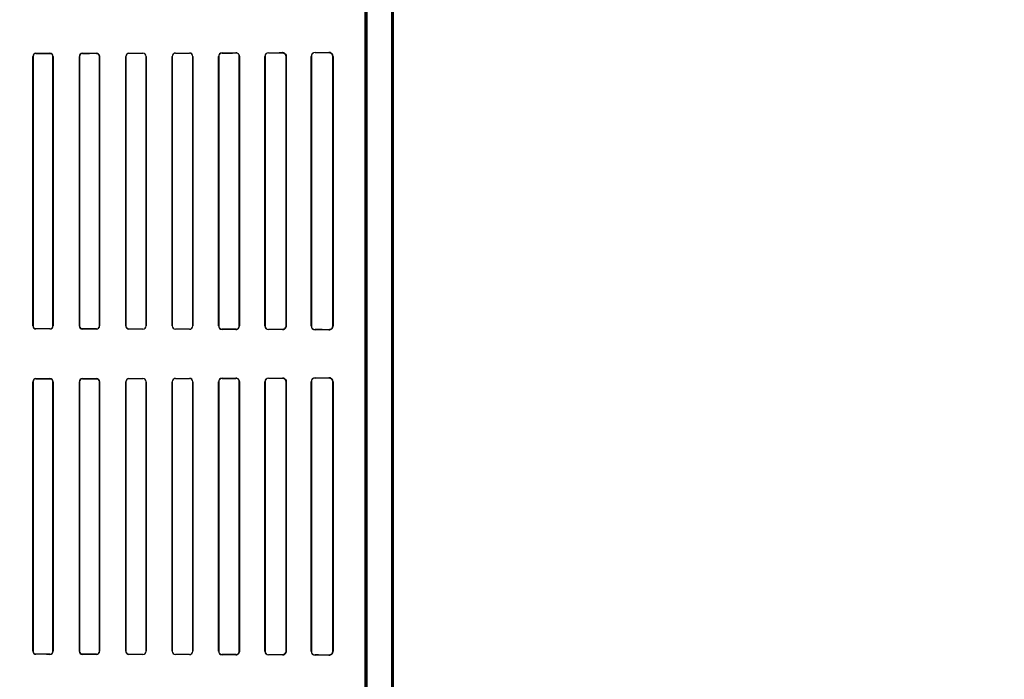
# Model space of a CAD drawing. Header units: millimetres. Extents: x 0 to 297, y 0 to 210.
# Tile 342 of 446: x 240.182 to 241.134, y 158.348 to 158.987. Entities that reach past the tile are written whole.
import ezdxf

# ---------------------------------------------------------------- set-up
doc = ezdxf.new("R2010")
doc.units = ezdxf.units.MM
doc.header["$LTSCALE"] = 16.335
doc.layers.get('0').update_dxf_attribs({"linetype": 'CONTINUOUS'})
for name, color, linetype in [('AXES_REF', 7, 'CONTINUOUS'), ('INTFCLR_1', 7, 'CONTINUOUS'), ('INTFCLR_72935', 7, 'CONTINUOUS')]:
    doc.layers.add(name, color=color, linetype=linetype)

msp = doc.modelspace()

# ---------------------------------------------------------------- linework, layer by layer
at = {"color": 7, "linetype": 'Continuous'}
for radius in [8.72625, 8.7255, 8.66962]:
    msp.add_circle((241.41503, 154.41059), radius, dxfattribs=at)
msp.add_arc((241.41503, 154.41059), 8.64, 278.277129, 261.722871, dxfattribs=at)
at = {"layer": 'AXES_REF', "color": 9, "linetype": 'Continuous'}
msp.add_circle((241.41503, 154.41059), 5.33572, dxfattribs=at)
msp.add_arc((241.41503, 154.41059), 7.96006, 94.411812, 85.588188, dxfattribs=at)
at = {"layer": 'INTFCLR_1', "color": 6, "linetype": 'Continuous'}
for p, q in [((240.54159, 159.96359), (240.54159, 157.56058)), ((240.54318, 159.96358), (240.54318, 157.56058)), ((240.51618, 159.12441), (240.51618, 158.03974)), ((240.51777, 158.03974), (240.51777, 159.12441)), ((240.19459, 158.95108), (240.19459, 158.69008)), ((240.19469, 158.95108), (240.19469, 158.69008)), ((240.2139, 158.69008), (240.2139, 158.95108)), ((240.214, 158.69008), (240.214, 158.95108)), ((240.23953, 158.95108), (240.23953, 158.69008)), ((240.23963, 158.95108), (240.23963, 158.69008)), ((240.25897, 158.69008), (240.25897, 158.95108)), ((240.25907, 158.69008), (240.25907, 158.95108)), ((240.28444, 158.95108), (240.28444, 158.69008)), ((240.28455, 158.95108), (240.28455, 158.69008)), ((240.30405, 158.69008), (240.30405, 158.95108)), ((240.30416, 158.69008), (240.30416, 158.95108)), ((240.32934, 158.95108), (240.32934, 158.69008)), ((240.32946, 158.95108), (240.32946, 158.69008)), ((240.34916, 158.69008), (240.34916, 158.95108)), ((240.34928, 158.69008), (240.34928, 158.95108)), ((240.37421, 158.95108), (240.37421, 158.69008)), ((240.37433, 158.95108), (240.37433, 158.69008)), ((240.39429, 158.69008), (240.39429, 158.95108)), ((240.39443, 158.69008), (240.39443, 158.95108)), ((240.41903, 158.95108), (240.41903, 158.69008)), ((240.41918, 158.95108), (240.41918, 158.69008)), ((240.43947, 158.69008), (240.43947, 158.95108)), ((240.43964, 158.69008), (240.43964, 158.95108)), ((240.46378, 158.95108), (240.46378, 158.69008)), ((240.46397, 158.95108), (240.46397, 158.69008)), ((240.48472, 158.69008), (240.48472, 158.95108)), ((240.48494, 158.69008), (240.48494, 158.95108)), ((240.19459, 158.63608), (240.19459, 158.37508)), ((240.19469, 158.63608), (240.19469, 158.37508)), ((240.2139, 158.37508), (240.2139, 158.63608)), ((240.214, 158.37508), (240.214, 158.63608)), ((240.23953, 158.63608), (240.23953, 158.37508)), ((240.23963, 158.63608), (240.23963, 158.37508)), ((240.25897, 158.37508), (240.25897, 158.63608)), ((240.25907, 158.37508), (240.25907, 158.63608)), ((240.28444, 158.63608), (240.28444, 158.37508)), ((240.28455, 158.63608), (240.28455, 158.37508)), ((240.30405, 158.37508), (240.30405, 158.63608)), ((240.30416, 158.37508), (240.30416, 158.63608)), ((240.32934, 158.63608), (240.32934, 158.37508)), ((240.32946, 158.63608), (240.32946, 158.37508)), ((240.34916, 158.37508), (240.34916, 158.63608)), ((240.34928, 158.37508), (240.34928, 158.63608)), ((240.37421, 158.63608), (240.37421, 158.37508)), ((240.37433, 158.63608), (240.37433, 158.37508)), ((240.39429, 158.37508), (240.39429, 158.63608)), ((240.39443, 158.37508), (240.39443, 158.63608)), ((240.41903, 158.63608), (240.41903, 158.37508)), ((240.41918, 158.63608), (240.41918, 158.37508)), ((240.43947, 158.37508), (240.43947, 158.63608)), ((240.43964, 158.37508), (240.43964, 158.63608)), ((240.46378, 158.63608), (240.46378, 158.37508)), ((240.46397, 158.63608), (240.46397, 158.37508)), ((240.48472, 158.37508), (240.48472, 158.63608)), ((240.48494, 158.37508), (240.48494, 158.63608))]:
    msp.add_line(p, q, dxfattribs=at)
at = {"layer": 'INTFCLR_1', "color": 9, "linetype": 'Continuous'}
for p, q in [((240.19753, 158.95392), (240.19753, 158.95402)), ((240.21103, 158.95404), (240.21103, 158.95394)), ((240.24253, 158.95398), (240.24253, 158.95409)), ((240.25603, 158.95411), (240.25603, 158.954)), ((240.28753, 158.95406), (240.28753, 158.95417)), ((240.30103, 158.9542), (240.30103, 158.95409)), ((240.33253, 158.95416), (240.33253, 158.95428)), ((240.34603, 158.95431), (240.34603, 158.95419)), ((240.37753, 158.95428), (240.37753, 158.95441)), ((240.39103, 158.95446), (240.39103, 158.95433)), ((240.42253, 158.95444), (240.42253, 158.95459)), ((240.43603, 158.95466), (240.43603, 158.9545)), ((240.46753, 158.95466), (240.46753, 158.95485)), ((240.48103, 158.95495), (240.48103, 158.95474)), ((240.19459, 158.95108), (240.19469, 158.95108)), ((240.2139, 158.95108), (240.214, 158.95108)), ((240.23953, 158.95108), (240.23963, 158.95108)), ((240.25897, 158.95108), (240.25907, 158.95108)), ((240.28444, 158.95108), (240.28455, 158.95108)), ((240.30405, 158.95108), (240.30416, 158.95108)), ((240.32934, 158.95108), (240.32946, 158.95108)), ((240.34916, 158.95108), (240.34928, 158.95108)), ((240.37421, 158.95108), (240.37433, 158.95108)), ((240.39429, 158.95108), (240.39443, 158.95108)), ((240.41903, 158.95108), (240.41918, 158.95108)), ((240.43947, 158.95108), (240.43964, 158.95108)), ((240.46378, 158.95108), (240.46397, 158.95108)), ((240.48472, 158.95108), (240.48494, 158.95108)), ((240.19469, 158.69008), (240.19459, 158.69008)), ((240.19753, 158.68713), (240.19753, 158.68723)), ((240.21103, 158.68721), (240.21103, 158.68711)), ((240.214, 158.69008), (240.2139, 158.69008)), ((240.23963, 158.69008), (240.23953, 158.69008)), ((240.24253, 158.68706), (240.24253, 158.68717)), ((240.25603, 158.68715), (240.25603, 158.68704)), ((240.25907, 158.69008), (240.25897, 158.69008)), ((240.28455, 158.69008), (240.28444, 158.69008)), ((240.28753, 158.68698), (240.28753, 158.68709)), ((240.30103, 158.68706), (240.30103, 158.68695)), ((240.30416, 158.69008), (240.30405, 158.69008)), ((240.32946, 158.69008), (240.32934, 158.69008)), ((240.33253, 158.68688), (240.33253, 158.68699)), ((240.34603, 158.68696), (240.34603, 158.68684)), ((240.34928, 158.69008), (240.34916, 158.69008)), ((240.37433, 158.69008), (240.37421, 158.69008)), ((240.37753, 158.68674), (240.37753, 158.68687)), ((240.39103, 158.68682), (240.39103, 158.68669)), ((240.39443, 158.69008), (240.39429, 158.69008)), ((240.41918, 158.69008), (240.41903, 158.69008)), ((240.42253, 158.68656), (240.42253, 158.68671)), ((240.43603, 158.68665), (240.43603, 158.68649)), ((240.43964, 158.69008), (240.43947, 158.69008)), ((240.46397, 158.69008), (240.46378, 158.69008)), ((240.46753, 158.6863), (240.46753, 158.6865)), ((240.48103, 158.68642), (240.48103, 158.6862)), ((240.48494, 158.69008), (240.48472, 158.69008)), ((240.19753, 158.63892), (240.19753, 158.63902)), ((240.21103, 158.63904), (240.21103, 158.63894)), ((240.24253, 158.63898), (240.24253, 158.63909)), ((240.25603, 158.63911), (240.25603, 158.639)), ((240.28753, 158.63906), (240.28753, 158.63917)), ((240.30103, 158.6392), (240.30103, 158.63909)), ((240.33253, 158.63916), (240.33253, 158.63928)), ((240.34603, 158.63931), (240.34603, 158.63919)), ((240.37753, 158.63928), (240.37753, 158.63941)), ((240.39103, 158.63946), (240.39103, 158.63933)), ((240.42253, 158.63944), (240.42253, 158.63959)), ((240.43603, 158.63966), (240.43603, 158.6395)), ((240.46753, 158.63966), (240.46753, 158.63985)), ((240.48103, 158.63995), (240.48103, 158.63974)), ((240.19459, 158.63608), (240.19469, 158.63608)), ((240.2139, 158.63608), (240.214, 158.63608)), ((240.23953, 158.63608), (240.23963, 158.63608)), ((240.25897, 158.63608), (240.25907, 158.63608)), ((240.28444, 158.63608), (240.28455, 158.63608)), ((240.30405, 158.63608), (240.30416, 158.63608)), ((240.32934, 158.63608), (240.32946, 158.63608)), ((240.34916, 158.63608), (240.34928, 158.63608)), ((240.37421, 158.63608), (240.37433, 158.63608)), ((240.39429, 158.63608), (240.39443, 158.63608)), ((240.41903, 158.63608), (240.41918, 158.63608)), ((240.43947, 158.63608), (240.43964, 158.63608)), ((240.46378, 158.63608), (240.46397, 158.63608)), ((240.48472, 158.63608), (240.48494, 158.63608)), ((240.19469, 158.37508), (240.19459, 158.37508)), ((240.19753, 158.37213), (240.19753, 158.37223)), ((240.21103, 158.37221), (240.21103, 158.37211)), ((240.214, 158.37508), (240.2139, 158.37508)), ((240.23963, 158.37508), (240.23953, 158.37508)), ((240.24253, 158.37206), (240.24253, 158.37217)), ((240.25603, 158.37215), (240.25603, 158.37204)), ((240.25907, 158.37508), (240.25897, 158.37508)), ((240.28455, 158.37508), (240.28444, 158.37508)), ((240.28753, 158.37198), (240.28753, 158.37209)), ((240.30103, 158.37206), (240.30103, 158.37195)), ((240.30416, 158.37508), (240.30405, 158.37508)), ((240.32946, 158.37508), (240.32934, 158.37508)), ((240.33253, 158.37188), (240.33253, 158.37199)), ((240.34603, 158.37196), (240.34603, 158.37184)), ((240.34928, 158.37508), (240.34916, 158.37508)), ((240.37433, 158.37508), (240.37421, 158.37508)), ((240.37753, 158.37174), (240.37753, 158.37187)), ((240.39103, 158.37182), (240.39103, 158.37169)), ((240.39443, 158.37508), (240.39429, 158.37508)), ((240.41918, 158.37508), (240.41903, 158.37508)), ((240.42253, 158.37156), (240.42253, 158.37171)), ((240.43603, 158.37165), (240.43603, 158.37149)), ((240.43964, 158.37508), (240.43947, 158.37508)), ((240.46397, 158.37508), (240.46378, 158.37508)), ((240.46753, 158.3713), (240.46753, 158.3715)), ((240.48103, 158.37142), (240.48103, 158.3712)), ((240.48494, 158.37508), (240.48472, 158.37508))]:
    msp.add_line(p, q, dxfattribs=at)
at = {"layer": 'INTFCLR_1', "color": 7, "linetype": 'Continuous'}
for points in [[(240.43713, 158.95433), (240.43702, 158.95436), (240.4369, 158.95439), (240.43678, 158.95442), (240.43666, 158.95444), (240.43654, 158.95446), (240.43642, 158.95448), (240.43629, 158.95449), (240.43616, 158.9545), (240.43603, 158.9545)], [(240.39215, 158.68688), (240.39204, 158.68684), (240.39192, 158.6868), (240.3918, 158.68677), (240.39168, 158.68675), (240.39155, 158.68673), (240.39143, 158.68671), (240.3913, 158.6867), (240.39116, 158.68669), (240.39103, 158.68669)], [(240.43603, 158.68665), (240.43615, 158.68665), (240.43628, 158.68666), (240.4364, 158.68667), (240.43653, 158.68669), (240.43666, 158.68671), (240.43678, 158.68673), (240.4369, 158.68676), (240.43702, 158.68679), (240.43713, 158.68683)], [(240.43713, 158.63933), (240.43702, 158.63936), (240.4369, 158.63939), (240.43678, 158.63942), (240.43666, 158.63944), (240.43654, 158.63946), (240.43642, 158.63948), (240.43629, 158.63949), (240.43616, 158.6395), (240.43603, 158.6395)], [(240.48213, 158.63957), (240.48203, 158.63961), (240.48191, 158.63963), (240.4818, 158.63966), (240.48168, 158.63968), (240.48156, 158.6397), (240.48143, 158.63972), (240.4813, 158.63973), (240.48117, 158.63973), (240.48103, 158.63974)], [(240.39215, 158.37188), (240.39204, 158.37184), (240.39192, 158.3718), (240.3918, 158.37177), (240.39168, 158.37175), (240.39155, 158.37173), (240.39143, 158.37171), (240.3913, 158.3717), (240.39116, 158.37169), (240.39103, 158.37169)], [(240.43603, 158.37165), (240.43615, 158.37165), (240.43628, 158.37166), (240.4364, 158.37167), (240.43653, 158.37169), (240.43666, 158.37171), (240.43678, 158.37173), (240.4369, 158.37176), (240.43702, 158.37179), (240.43713, 158.37183)], [(240.48103, 158.37142), (240.48117, 158.37142), (240.4813, 158.37142), (240.48143, 158.37143), (240.48156, 158.37145), (240.48168, 158.37147), (240.4818, 158.37149), (240.48191, 158.37152), (240.48203, 158.37155), (240.48213, 158.37158)]]:
    msp.add_lwpolyline(points, dxfattribs=at)
at = {"layer": 'INTFCLR_1', "color": 6, "linetype": 'Continuous'}
for centre, radius, start, end in [((240.19754, 158.95108), 0.00295, 90.07495, 179.99346), ((240.21103, 158.95107), 0.00297, 0.02008, 90.05544), ((240.21103, 158.95107), 0.00287, 0.02018, 90.05065), ((240.24254, 158.95107), 0.00301, 90.10934, 179.98147), ((240.25604, 158.95107), 0.00303, 0.0183, 90.08233), ((240.25604, 158.95107), 0.00293, 0.01886, 90.07497), ((240.28754, 158.95107), 0.00309, 90.13344, 179.98476), ((240.30104, 158.95107), 0.00312, 0.01468, 90.11545), ((240.30104, 158.95107), 0.00301, 0.01588, 90.10448), ((240.33254, 158.95107), 0.0032, 90.16147, 179.99), ((240.33254, 158.95107), 0.00308, 90.15146, 179.98775), ((240.34604, 158.95108), 0.00324, 0.00728, 90.16038), ((240.34604, 158.95107), 0.00312, 0.01085, 90.14192), ((240.37754, 158.95108), 0.00334, 90.19304, 179.99925), ((240.37754, 158.95108), 0.00321, 90.17764, 179.99928), ((240.39104, 158.95108), 0.00339, 0.00152, 90.217), ((240.39104, 158.95107), 0.00325, 0.01514, 90.18153), ((240.42255, 158.95108), 0.00352, 90.26492, 179.99807), ((240.42255, 158.95108), 0.00337, 90.23001, 179.99885), ((240.43605, 158.95108), 0.00358, 0.00268, 90.29954), ((240.46756, 158.95108), 0.00377, 90.39865, 179.9948), ((240.46755, 158.95108), 0.00358, 90.31625, 179.99748), ((240.48107, 158.95107), 0.00388, 0.0104, 90.49658), ((240.48106, 158.95108), 0.00366, 0.00427, 90.36502), ((240.19754, 158.69008), 0.00295, 180.02012, 269.9128), ((240.19754, 158.69008), 0.00285, 180.00582, 269.92994), ((240.21103, 158.69008), 0.00297, 269.94406, 359.98042), ((240.24254, 158.69008), 0.00301, 180.01873, 269.89042), ((240.24254, 158.69008), 0.00291, 180.0191, 269.89592), ((240.25604, 158.69008), 0.00303, 269.91702, 359.98239), ((240.28754, 158.69008), 0.00309, 180.01566, 269.86601), ((240.28754, 158.69008), 0.00299, 180.01682, 269.87327), ((240.30104, 158.69008), 0.00312, 269.88372, 359.9858), ((240.30104, 158.69008), 0.00301, 269.89516, 359.98428), ((240.33254, 158.69008), 0.0032, 180.01048, 269.83773), ((240.33254, 158.69008), 0.00308, 180.01266, 269.84782), ((240.34604, 158.69008), 0.00324, 269.83914, 359.99271), ((240.34604, 158.69008), 0.00312, 269.85716, 359.9897), ((240.37754, 158.69008), 0.00334, 180.01446, 269.7911), ((240.37754, 158.69008), 0.00321, 180.00476, 269.8188), ((240.39104, 158.69008), 0.00325, 269.82014, 359.98311), ((240.42255, 158.69008), 0.00352, 180.00204, 269.73495), ((240.42255, 158.69008), 0.00337, 180.00152, 269.76966), ((240.43605, 158.69008), 0.00358, 269.70028, 359.99748), ((240.46756, 158.69008), 0.00377, 180.00521, 269.60131), ((240.46755, 158.69008), 0.00358, 180.00307, 269.68322), ((240.48107, 158.69008), 0.00388, 269.50352, 359.98963), ((240.48106, 158.69008), 0.00366, 269.63502, 359.9957), ((240.19754, 158.63608), 0.00295, 90.07498, 179.99348), ((240.21103, 158.63607), 0.00297, 0.01997, 90.05555), ((240.21103, 158.63607), 0.00287, 0.02009, 90.05079), ((240.24254, 158.63607), 0.00301, 90.10934, 179.98152), ((240.25604, 158.63607), 0.00303, 0.01833, 90.08226), ((240.25604, 158.63607), 0.00293, 0.01885, 90.07498), ((240.28754, 158.63607), 0.00309, 90.13337, 179.98482), ((240.30104, 158.63607), 0.00312, 0.01468, 90.11546), ((240.30104, 158.63607), 0.00301, 0.01593, 90.10442), ((240.33254, 158.63607), 0.0032, 90.16149, 179.99003), ((240.33254, 158.63607), 0.00308, 90.15151, 179.9877), ((240.34604, 158.63608), 0.00324, 0.00722, 90.16042), ((240.34604, 158.63607), 0.00312, 0.01085, 90.14192), ((240.37754, 158.63608), 0.00334, 90.19307, 179.99927), ((240.37754, 158.63608), 0.00321, 90.17766, 179.99926), ((240.39104, 158.63608), 0.00339, 0.0015, 90.21698), ((240.39104, 158.63607), 0.00325, 0.01516, 90.18151), ((240.42255, 158.63608), 0.00352, 90.26492, 179.99808), ((240.42255, 158.63608), 0.00337, 90.22997, 179.99885), ((240.43605, 158.63608), 0.00358, 0.00266, 90.29952), ((240.46756, 158.63608), 0.00377, 90.39867, 179.99481), ((240.46755, 158.63608), 0.00358, 90.31628, 179.99746), ((240.48107, 158.63607), 0.00388, 0.01038, 90.49656), ((240.19754, 158.37508), 0.00295, 180.02003, 269.91289), ((240.19754, 158.37508), 0.00285, 180.00583, 269.92988), ((240.21103, 158.37508), 0.00297, 269.94406, 359.98042), ((240.24254, 158.37508), 0.00301, 180.01866, 269.89048), ((240.24254, 158.37508), 0.00291, 180.01912, 269.89585), ((240.25604, 158.37508), 0.00303, 269.91701, 359.98241), ((240.28754, 158.37508), 0.00309, 180.01562, 269.86605), ((240.28754, 158.37508), 0.00299, 180.01682, 269.87327), ((240.30104, 158.37508), 0.00312, 269.88372, 359.9858), ((240.30104, 158.37508), 0.00301, 269.89516, 359.98428), ((240.33254, 158.37508), 0.0032, 180.01042, 269.83765), ((240.33254, 158.37508), 0.00308, 180.01261, 269.84788), ((240.34604, 158.37508), 0.00324, 269.83911, 359.99275), ((240.34604, 158.37508), 0.00312, 269.85716, 359.9897), ((240.37754, 158.37508), 0.00334, 180.01442, 269.79113), ((240.37754, 158.37508), 0.00321, 180.00479, 269.81874), ((240.39104, 158.37508), 0.00325, 269.8202, 359.98308), ((240.42255, 158.37508), 0.00352, 180.00202, 269.73497), ((240.42255, 158.37508), 0.00337, 180.0015, 269.76968), ((240.43605, 158.37508), 0.00358, 269.70033, 359.99748), ((240.46756, 158.37508), 0.00377, 180.00518, 269.60133), ((240.46755, 158.37508), 0.00358, 180.00304, 269.68324), ((240.48107, 158.37508), 0.00388, 269.5035, 359.98965)]:
    msp.add_arc(centre, radius, start, end, dxfattribs=at)
at = {"layer": 'INTFCLR_1', "color": 7, "linetype": 'Continuous'}
for centre, start, end in [((240.48106, 158.63608), 0.00365, 72.87516), ((240.48106, 158.37508), 287.14445, 359.99814)]:
    msp.add_arc(centre, 0.00366, start, end, dxfattribs=at)
at = {"layer": 'INTFCLR_1', "color": 6, "linetype": 'Continuous'}
for centre, major_axis, start_param, end_param in [((240.04678, 158.95558), (0.4694, 0), -1.243846, -1.213314), ((240.04678, 158.95558), (0.4964, 0), -1.262235, -1.233556), ((240.04678, 158.95558), (0.4694, 0), -1.140627, -1.108745), ((240.04678, 158.95558), (0.4964, 0), -1.165445, -1.135656), ((240.04678, 158.95558), (0.4694, 0), -1.032246, -0.998394), ((240.04678, 158.95558), (0.4964, 0), -1.064439, -1.033062), ((240.04678, 158.95558), (0.4694, 0), -0.9163, -0.879521), ((240.04678, 158.95558), (0.4964, 0), -0.9574, -0.923735), ((240.04678, 158.95558), (0.4694, 0), -0.788898, -0.747504), ((240.04678, 158.95558), (0.4964, 0), -0.841558, -0.804464), ((240.04678, 158.95558), (0.4694, 0), -0.642675, -0.593022), ((240.04678, 158.95558), (0.4964, 0), -0.712156, -0.66947), ((240.04678, 158.95558), (0.4694, 0), -0.4593, -0.389436), ((240.04678, 158.95558), (0.4964, 0), -0.559335, -0.505765), ((240.04678, 158.68558), (0.4964, 0), 1.233556, 1.262235), ((240.04678, 158.68558), (0.4694, 0), 1.213314, 1.243846), ((240.04678, 158.68558), (0.4964, 0), 1.135656, 1.165445), ((240.04678, 158.68558), (0.4694, 0), 1.108745, 1.140627), ((240.04678, 158.68558), (0.4964, 0), 1.033062, 1.064439), ((240.04678, 158.68558), (0.4694, 0), 0.998394, 1.032246), ((240.04678, 158.68558), (0.4964, 0), 0.923735, 0.9574), ((240.04678, 158.68558), (0.4694, 0), 0.879521, 0.9163), ((240.04678, 158.68558), (0.4964, 0), 0.804464, 0.841558), ((240.04678, 158.68558), (0.4694, 0), 0.747504, 0.788898), ((240.04678, 158.68558), (0.4964, 0), 0.66947, 0.712156), ((240.04678, 158.68558), (0.4694, 0), 0.593022, 0.642675), ((240.04678, 158.68558), (0.4964, 0), 0.505765, 0.559335), ((240.04678, 158.68558), (0.4694, 0), 0.389436, 0.4593), ((240.04678, 158.64058), (0.4694, 0), -1.243846, -1.213314), ((240.04678, 158.64058), (0.4964, 0), -1.262235, -1.233556), ((240.04678, 158.64058), (0.4694, 0), -1.140627, -1.108745), ((240.04678, 158.64058), (0.4964, 0), -1.165445, -1.135656), ((240.04678, 158.64058), (0.4694, 0), -1.032246, -0.998394), ((240.04678, 158.64058), (0.4964, 0), -1.064439, -1.033062), ((240.04678, 158.64058), (0.4694, 0), -0.9163, -0.879521), ((240.04678, 158.64058), (0.4964, 0), -0.9574, -0.923735), ((240.04678, 158.64058), (0.4694, 0), -0.788898, -0.747504), ((240.04678, 158.64058), (0.4964, 0), -0.841558, -0.804464), ((240.04678, 158.64058), (0.4694, 0), -0.642675, -0.593022), ((240.04678, 158.64058), (0.4964, 0), -0.712156, -0.66947), ((240.04678, 158.64058), (0.4694, 0), -0.4593, -0.389436), ((240.04678, 158.64058), (0.4964, 0), -0.559335, -0.505765), ((240.04678, 158.37058), (0.4964, 0), 1.233556, 1.262235), ((240.04678, 158.37058), (0.4694, 0), 1.213314, 1.243846), ((240.04678, 158.37058), (0.4964, 0), 1.135656, 1.165445), ((240.04678, 158.37058), (0.4694, 0), 1.108745, 1.140627), ((240.04678, 158.37058), (0.4964, 0), 1.033062, 1.064439), ((240.04678, 158.37058), (0.4694, 0), 0.998394, 1.032246), ((240.04678, 158.37058), (0.4964, 0), 0.923735, 0.9574), ((240.04678, 158.37058), (0.4694, 0), 0.879521, 0.9163), ((240.04678, 158.37058), (0.4964, 0), 0.804464, 0.841558), ((240.04678, 158.37058), (0.4694, 0), 0.747504, 0.788898), ((240.04678, 158.37058), (0.4964, 0), 0.66947, 0.712156), ((240.04678, 158.37058), (0.4694, 0), 0.593022, 0.642675), ((240.04678, 158.37058), (0.4964, 0), 0.505765, 0.559335), ((240.04678, 158.37058), (0.4694, 0), 0.389436, 0.4593)]:
    msp.add_ellipse(centre, major_axis=major_axis, ratio=0.003491, start_param=start_param, end_param=end_param, dxfattribs=at)
for points, knots in [([(240.19753, 158.95392), (240.19697, 158.95392), (240.19549, 158.9535), (240.19469, 158.95196), (240.19469, 158.95108)], [0, 0, 0, 0, 0.388492, 1, 1, 1, 1]), ([(240.24253, 158.95398), (240.24195, 158.95398), (240.24044, 158.95354), (240.23963, 158.95197), (240.23963, 158.95108)], [0, 0, 0, 0, 0.393954, 1, 1, 1, 1]), ([(240.28753, 158.95406), (240.28692, 158.95406), (240.28537, 158.95359), (240.28455, 158.95198), (240.28455, 158.95108)], [0, 0, 0, 0, 0.401644, 1, 1, 1, 1]), ([(240.21103, 158.68721), (240.2116, 158.68721), (240.21309, 158.68764), (240.2139, 158.68919), (240.2139, 158.69008)], [0, 0, 0, 0, 0.390278, 1, 1, 1, 1]), ([(240.25603, 158.68715), (240.25662, 158.68715), (240.25815, 158.6876), (240.25897, 158.68918), (240.25897, 158.69008)], [0, 0, 0, 0, 0.396505, 1, 1, 1, 1]), ([(240.19753, 158.63892), (240.19697, 158.63892), (240.19549, 158.6385), (240.19469, 158.63696), (240.19469, 158.63608)], [0, 0, 0, 0, 0.388493, 1, 1, 1, 1]), ([(240.24253, 158.63898), (240.24195, 158.63898), (240.24044, 158.63854), (240.23963, 158.63697), (240.23963, 158.63608)], [0, 0, 0, 0, 0.393954, 1, 1, 1, 1]), ([(240.28753, 158.63906), (240.28692, 158.63906), (240.28537, 158.63859), (240.28455, 158.63698), (240.28455, 158.63608)], [0, 0, 0, 0, 0.401642, 1, 1, 1, 1]), ([(240.21103, 158.37221), (240.2116, 158.37221), (240.21309, 158.37264), (240.2139, 158.37419), (240.2139, 158.37508)], [0, 0, 0, 0, 0.390278, 1, 1, 1, 1]), ([(240.25603, 158.37215), (240.25662, 158.37215), (240.25815, 158.3726), (240.25897, 158.37418), (240.25897, 158.37508)], [0, 0, 0, 0, 0.396507, 1, 1, 1, 1])]:
    msp.add_open_spline(points, degree=3, knots=knots, dxfattribs=at)
at = {"layer": 'INTFCLR_1', "color": 7, "linetype": 'Continuous'}
for points, knots in [([(240.43947, 158.95108), (240.43947, 158.95167), (240.43916, 158.95282), (240.4379, 158.95415), (240.43669, 158.95449), (240.43603, 158.9545)], [0, 0, 0, 0, 0.335151, 0.632361, 1, 1, 1, 1]), ([(240.43947, 158.95108), (240.43947, 158.95153), (240.43921, 158.95293), (240.43802, 158.95403), (240.43713, 158.95433)], [0, 0, 0, 0, 0.325916, 1, 1, 1, 1]), ([(240.39103, 158.68669), (240.39151, 158.68669), (240.39262, 158.68692), (240.39403, 158.6881), (240.39444, 158.68941), (240.39443, 158.69008)], [0, 0, 0, 0, 0.271643, 0.622452, 1, 1, 1, 1]), ([(240.43603, 158.68665), (240.43648, 158.68666), (240.4375, 158.68684), (240.43898, 158.68794), (240.43948, 158.68931), (240.43947, 158.69008)], [0, 0, 0, 0, 0.253552, 0.567262, 1, 1, 1, 1]), ([(240.43947, 158.63608), (240.43947, 158.63667), (240.43916, 158.63782), (240.4379, 158.63915), (240.43669, 158.63949), (240.43603, 158.6395)], [0, 0, 0, 0, 0.33515, 0.63236, 1, 1, 1, 1]), ([(240.48472, 158.63608), (240.48472, 158.63658), (240.48449, 158.63764), (240.48333, 158.63922), (240.48188, 158.63973), (240.48103, 158.63974)], [0, 0, 0, 0, 0.264771, 0.552584, 1, 1, 1, 1]), ([(240.39103, 158.37169), (240.39151, 158.37169), (240.39262, 158.37192), (240.39403, 158.3731), (240.39444, 158.37441), (240.39443, 158.37508)], [0, 0, 0, 0, 0.271643, 0.622452, 1, 1, 1, 1]), ([(240.39443, 158.37508), (240.39443, 158.37463), (240.39417, 158.37325), (240.39302, 158.37218), (240.39215, 158.37188)], [0, 0, 0, 0, 0.328181, 1, 1, 1, 1]), ([(240.43603, 158.37165), (240.43648, 158.37166), (240.4375, 158.37184), (240.43898, 158.37294), (240.43948, 158.37431), (240.43947, 158.37508)], [0, 0, 0, 0, 0.253554, 0.567263, 1, 1, 1, 1]), ([(240.43713, 158.37183), (240.43771, 158.37202), (240.43894, 158.37283), (240.43947, 158.37428), (240.43947, 158.37508)], [0, 0, 0, 0, 0.432621, 1, 1, 1, 1]), ([(240.48103, 158.37142), (240.4816, 158.37142), (240.48267, 158.37166), (240.4842, 158.37285), (240.48472, 158.37423), (240.48472, 158.37508)], [0, 0, 0, 0, 0.300266, 0.552849, 1, 1, 1, 1])]:
    msp.add_open_spline(points, degree=3, knots=knots, dxfattribs=at)
at = {"layer": 'INTFCLR_72935', "color": 6, "linetype": 'Continuous'}
for p, q in [((240.54159, 159.96361), (240.54159, 157.56058)), ((240.54318, 157.56058), (240.54318, 159.96358)), ((240.51618, 158.03711), (240.51618, 159.12704)), ((240.51777, 159.12865), (240.51777, 158.0355)), ((240.19459, 158.69008), (240.19459, 158.95108)), ((240.19469, 158.69008), (240.19469, 158.95108)), ((240.2139, 158.95108), (240.2139, 158.69008)), ((240.214, 158.95108), (240.214, 158.69008)), ((240.23953, 158.69008), (240.23953, 158.95108)), ((240.23963, 158.69008), (240.23963, 158.95108)), ((240.25897, 158.95108), (240.25897, 158.69008)), ((240.25907, 158.95108), (240.25907, 158.69008)), ((240.28444, 158.69008), (240.28444, 158.95108)), ((240.28455, 158.69008), (240.28455, 158.95108)), ((240.30405, 158.95108), (240.30405, 158.69008)), ((240.30416, 158.95108), (240.30416, 158.69008)), ((240.32934, 158.69008), (240.32934, 158.95108)), ((240.32946, 158.69008), (240.32946, 158.95108)), ((240.34916, 158.95108), (240.34916, 158.69008)), ((240.34928, 158.95108), (240.34928, 158.69008)), ((240.37421, 158.69008), (240.37421, 158.95108)), ((240.37433, 158.69008), (240.37433, 158.95108)), ((240.39429, 158.95108), (240.39429, 158.69008)), ((240.39443, 158.95108), (240.39443, 158.69008)), ((240.41903, 158.69008), (240.41903, 158.95108)), ((240.41918, 158.69008), (240.41918, 158.95108)), ((240.43947, 158.95108), (240.43947, 158.69008)), ((240.43964, 158.95108), (240.43964, 158.69008)), ((240.46378, 158.69008), (240.46378, 158.95108)), ((240.46397, 158.69008), (240.46397, 158.95108)), ((240.48472, 158.95108), (240.48472, 158.69008)), ((240.48494, 158.95108), (240.48494, 158.69008)), ((240.19459, 158.37508), (240.19459, 158.63608)), ((240.19469, 158.37508), (240.19469, 158.63608)), ((240.2139, 158.63608), (240.2139, 158.37508)), ((240.214, 158.63608), (240.214, 158.37508)), ((240.23953, 158.37508), (240.23953, 158.63608)), ((240.23963, 158.37508), (240.23963, 158.63608)), ((240.25897, 158.63608), (240.25897, 158.37508)), ((240.25907, 158.63608), (240.25907, 158.37508)), ((240.28444, 158.37508), (240.28444, 158.63608)), ((240.28455, 158.37508), (240.28455, 158.63608)), ((240.30405, 158.63608), (240.30405, 158.37508)), ((240.30416, 158.63608), (240.30416, 158.37508)), ((240.32934, 158.37508), (240.32934, 158.63608)), ((240.32946, 158.37508), (240.32946, 158.63608)), ((240.34916, 158.63608), (240.34916, 158.37508)), ((240.34928, 158.63608), (240.34928, 158.37508)), ((240.37421, 158.37508), (240.37421, 158.63608)), ((240.37433, 158.37508), (240.37433, 158.63608)), ((240.39429, 158.63608), (240.39429, 158.37508)), ((240.39443, 158.63608), (240.39443, 158.37508)), ((240.41903, 158.37508), (240.41903, 158.63608)), ((240.41918, 158.37508), (240.41918, 158.63608)), ((240.43947, 158.63608), (240.43947, 158.37508)), ((240.43964, 158.63608), (240.43964, 158.37508)), ((240.46378, 158.37508), (240.46378, 158.63608)), ((240.46397, 158.37508), (240.46397, 158.63608)), ((240.48472, 158.63608), (240.48472, 158.37508)), ((240.48494, 158.63608), (240.48494, 158.37508))]:
    msp.add_line(p, q, dxfattribs=at)
at = {"layer": 'INTFCLR_72935', "color": 9, "linetype": 'Continuous'}
for p, q in [((240.19753, 158.95402), (240.19753, 158.95392)), ((240.21103, 158.95394), (240.21103, 158.95404)), ((240.24253, 158.95409), (240.24253, 158.95398)), ((240.25603, 158.954), (240.25603, 158.95411)), ((240.28753, 158.95417), (240.28753, 158.95406)), ((240.30103, 158.95409), (240.30103, 158.9542)), ((240.33253, 158.95428), (240.33253, 158.95416)), ((240.34603, 158.95419), (240.34603, 158.95431)), ((240.37753, 158.95441), (240.37753, 158.95428)), ((240.39103, 158.95433), (240.39103, 158.95446)), ((240.42253, 158.95459), (240.42253, 158.95444)), ((240.43603, 158.9545), (240.43603, 158.95466)), ((240.46753, 158.95485), (240.46753, 158.95466)), ((240.48103, 158.95474), (240.48103, 158.95495)), ((240.19469, 158.95108), (240.19459, 158.95108)), ((240.214, 158.95108), (240.2139, 158.95108)), ((240.23963, 158.95108), (240.23953, 158.95108)), ((240.25907, 158.95108), (240.25897, 158.95108)), ((240.28455, 158.95108), (240.28444, 158.95108)), ((240.30416, 158.95108), (240.30405, 158.95108)), ((240.32946, 158.95108), (240.32934, 158.95108)), ((240.34928, 158.95108), (240.34916, 158.95108)), ((240.37433, 158.95108), (240.37421, 158.95108)), ((240.39443, 158.95108), (240.39429, 158.95108)), ((240.41918, 158.95108), (240.41903, 158.95108)), ((240.43964, 158.95108), (240.43947, 158.95108)), ((240.46397, 158.95108), (240.46378, 158.95108)), ((240.48494, 158.95108), (240.48472, 158.95108)), ((240.19459, 158.69008), (240.19469, 158.69008)), ((240.19753, 158.68723), (240.19753, 158.68713)), ((240.21103, 158.68711), (240.21103, 158.68721)), ((240.2139, 158.69008), (240.214, 158.69008)), ((240.23953, 158.69008), (240.23963, 158.69008)), ((240.24253, 158.68717), (240.24253, 158.68706)), ((240.25603, 158.68704), (240.25603, 158.68715)), ((240.25897, 158.69008), (240.25907, 158.69008)), ((240.28444, 158.69008), (240.28455, 158.69008)), ((240.28753, 158.68709), (240.28753, 158.68698)), ((240.30103, 158.68695), (240.30103, 158.68706)), ((240.30405, 158.69008), (240.30416, 158.69008)), ((240.32934, 158.69008), (240.32946, 158.69008)), ((240.33253, 158.68699), (240.33253, 158.68688)), ((240.34603, 158.68684), (240.34603, 158.68696)), ((240.34916, 158.69008), (240.34928, 158.69008)), ((240.37421, 158.69008), (240.37433, 158.69008)), ((240.37753, 158.68687), (240.37753, 158.68674)), ((240.39103, 158.68669), (240.39103, 158.68682)), ((240.39429, 158.69008), (240.39443, 158.69008)), ((240.41903, 158.69008), (240.41918, 158.69008)), ((240.42253, 158.68671), (240.42253, 158.68656)), ((240.43603, 158.68649), (240.43603, 158.68665)), ((240.43947, 158.69008), (240.43964, 158.69008)), ((240.46378, 158.69008), (240.46397, 158.69008)), ((240.46753, 158.6865), (240.46753, 158.6863)), ((240.48103, 158.6862), (240.48103, 158.68642)), ((240.48472, 158.69008), (240.48494, 158.69008)), ((240.19753, 158.63902), (240.19753, 158.63892)), ((240.21103, 158.63894), (240.21103, 158.63904)), ((240.24253, 158.63909), (240.24253, 158.63898)), ((240.25603, 158.639), (240.25603, 158.63911)), ((240.28753, 158.63917), (240.28753, 158.63906)), ((240.30103, 158.63909), (240.30103, 158.6392)), ((240.33253, 158.63928), (240.33253, 158.63916)), ((240.34603, 158.63919), (240.34603, 158.63931)), ((240.37753, 158.63941), (240.37753, 158.63928)), ((240.39103, 158.63933), (240.39103, 158.63946)), ((240.42253, 158.63959), (240.42253, 158.63944)), ((240.43603, 158.6395), (240.43603, 158.63966)), ((240.46753, 158.63985), (240.46753, 158.63966)), ((240.48103, 158.63974), (240.48103, 158.63995)), ((240.19469, 158.63608), (240.19459, 158.63608)), ((240.214, 158.63608), (240.2139, 158.63608)), ((240.23963, 158.63608), (240.23953, 158.63608)), ((240.25907, 158.63608), (240.25897, 158.63608)), ((240.28455, 158.63608), (240.28444, 158.63608)), ((240.30416, 158.63608), (240.30405, 158.63608)), ((240.32946, 158.63608), (240.32934, 158.63608)), ((240.34928, 158.63608), (240.34916, 158.63608)), ((240.37433, 158.63608), (240.37421, 158.63608)), ((240.39443, 158.63608), (240.39429, 158.63608)), ((240.41918, 158.63608), (240.41903, 158.63608)), ((240.43964, 158.63608), (240.43947, 158.63608)), ((240.46397, 158.63608), (240.46378, 158.63608)), ((240.48494, 158.63608), (240.48472, 158.63608)), ((240.19459, 158.37508), (240.19469, 158.37508)), ((240.19753, 158.37223), (240.19753, 158.37213)), ((240.21103, 158.37211), (240.21103, 158.37221)), ((240.2139, 158.37508), (240.214, 158.37508)), ((240.23953, 158.37508), (240.23963, 158.37508)), ((240.24253, 158.37217), (240.24253, 158.37206)), ((240.25603, 158.37204), (240.25603, 158.37215)), ((240.25897, 158.37508), (240.25907, 158.37508)), ((240.28444, 158.37508), (240.28455, 158.37508)), ((240.28753, 158.37209), (240.28753, 158.37198)), ((240.30103, 158.37195), (240.30103, 158.37206)), ((240.30405, 158.37508), (240.30416, 158.37508)), ((240.32934, 158.37508), (240.32946, 158.37508)), ((240.33253, 158.37199), (240.33253, 158.37188)), ((240.34603, 158.37184), (240.34603, 158.37196)), ((240.34916, 158.37508), (240.34928, 158.37508)), ((240.37421, 158.37508), (240.37433, 158.37508)), ((240.37753, 158.37187), (240.37753, 158.37174)), ((240.39103, 158.37169), (240.39103, 158.37182)), ((240.39429, 158.37508), (240.39443, 158.37508)), ((240.41903, 158.37508), (240.41918, 158.37508)), ((240.42253, 158.37171), (240.42253, 158.37156)), ((240.43603, 158.37149), (240.43603, 158.37165)), ((240.43947, 158.37508), (240.43964, 158.37508)), ((240.46378, 158.37508), (240.46397, 158.37508)), ((240.46753, 158.3715), (240.46753, 158.3713)), ((240.48103, 158.3712), (240.48103, 158.37142)), ((240.48472, 158.37508), (240.48494, 158.37508))]:
    msp.add_line(p, q, dxfattribs=at)
at = {"layer": 'INTFCLR_72935', "color": 7, "linetype": 'Continuous'}
for points in [[(240.39215, 158.95428), (240.39204, 158.95431), (240.39192, 158.95435), (240.3918, 158.95438), (240.39168, 158.9544), (240.39155, 158.95442), (240.39143, 158.95444), (240.3913, 158.95445), (240.39116, 158.95446), (240.39103, 158.95446)], [(240.43715, 158.95449), (240.43704, 158.95452), (240.43692, 158.95455), (240.43681, 158.95458), (240.43669, 158.9546), (240.43657, 158.95462), (240.43644, 158.95464), (240.43631, 158.95465), (240.43617, 158.95466), (240.43603, 158.95466)], [(240.43603, 158.9545), (240.43615, 158.9545), (240.43628, 158.95449), (240.4364, 158.95448), (240.43653, 158.95447), (240.43666, 158.95445), (240.43678, 158.95442), (240.4369, 158.95439), (240.43702, 158.95436), (240.43713, 158.95432)], [(240.48103, 158.95474), (240.48117, 158.95473), (240.4813, 158.95473), (240.48143, 158.95472), (240.48156, 158.9547), (240.48168, 158.95468), (240.4818, 158.95466), (240.48191, 158.95463), (240.48203, 158.95461), (240.48213, 158.95457)], [(240.43713, 158.68683), (240.43702, 158.68679), (240.4369, 158.68676), (240.43678, 158.68673), (240.43666, 158.68671), (240.43654, 158.68669), (240.43642, 158.68667), (240.43629, 158.68666), (240.43616, 158.68665), (240.43603, 158.68665)], [(240.43603, 158.68649), (240.43617, 158.68649), (240.43631, 158.6865), (240.43644, 158.68651), (240.43656, 158.68653), (240.43669, 158.68655), (240.43681, 158.68657), (240.43692, 158.6866), (240.43704, 158.68663), (240.43715, 158.68666)], [(240.48213, 158.68658), (240.48203, 158.68655), (240.48191, 158.68652), (240.4818, 158.68649), (240.48168, 158.68647), (240.48156, 158.68645), (240.48143, 158.68643), (240.4813, 158.68642), (240.48117, 158.68642), (240.48103, 158.68642)], [(240.39215, 158.63928), (240.39204, 158.63931), (240.39192, 158.63935), (240.3918, 158.63938), (240.39168, 158.6394), (240.39155, 158.63942), (240.39143, 158.63944), (240.3913, 158.63945), (240.39116, 158.63946), (240.39103, 158.63946)], [(240.43715, 158.63949), (240.43704, 158.63952), (240.43692, 158.63955), (240.43681, 158.63958), (240.43669, 158.6396), (240.43657, 158.63962), (240.43644, 158.63964), (240.43631, 158.63965), (240.43617, 158.63966), (240.43603, 158.63966)], [(240.43603, 158.6395), (240.43615, 158.6395), (240.43628, 158.63949), (240.4364, 158.63948), (240.43653, 158.63947), (240.43666, 158.63945), (240.43678, 158.63942), (240.4369, 158.63939), (240.43702, 158.63936), (240.43713, 158.63932)], [(240.48103, 158.63974), (240.48117, 158.63973), (240.4813, 158.63973), (240.48143, 158.63972), (240.48156, 158.6397), (240.48168, 158.63968), (240.4818, 158.63966), (240.48191, 158.63963), (240.48203, 158.63961), (240.48213, 158.63957)], [(240.43713, 158.37183), (240.43702, 158.37179), (240.4369, 158.37176), (240.43678, 158.37173), (240.43666, 158.37171), (240.43654, 158.37169), (240.43642, 158.37167), (240.43629, 158.37166), (240.43616, 158.37165), (240.43603, 158.37165)], [(240.43603, 158.37149), (240.43617, 158.37149), (240.43631, 158.3715), (240.43644, 158.37151), (240.43656, 158.37153), (240.43669, 158.37155), (240.43681, 158.37157), (240.43692, 158.3716), (240.43704, 158.37163), (240.43715, 158.37166)], [(240.48213, 158.37158), (240.48203, 158.37155), (240.48191, 158.37152), (240.4818, 158.37149), (240.48168, 158.37147), (240.48156, 158.37145), (240.48143, 158.37143), (240.4813, 158.37142), (240.48117, 158.37142), (240.48103, 158.37142)]]:
    msp.add_lwpolyline(points, dxfattribs=at)
at = {"layer": 'INTFCLR_72935', "color": 6, "linetype": 'Continuous'}
for centre, radius, start, end in [((240.19754, 158.95107), 0.00295, 90.08707, 179.97996), ((240.19754, 158.95108), 0.00285, 90.0701, 179.99421), ((240.21104, 158.95108), 0.00297, 0.00196, 90.07356), ((240.24254, 158.95107), 0.00301, 90.10952, 179.98129), ((240.24254, 158.95108), 0.00291, 90.08713, 179.99791), ((240.25604, 158.95108), 0.00303, 0.00296, 90.09767), ((240.28754, 158.95108), 0.00309, 90.12084, 179.9972), ((240.28754, 158.95108), 0.00298, 90.11292, 179.99682), ((240.30104, 158.95108), 0.00312, 0.0036, 90.12689), ((240.30104, 158.95107), 0.00301, 0.01565, 90.1049), ((240.33254, 158.95108), 0.0032, 90.15472, 179.99674), ((240.33254, 158.95108), 0.00308, 90.14241, 179.99671), ((240.34604, 158.95108), 0.00324, 0.00408, 90.16379), ((240.34604, 158.95108), 0.00312, 0.00363, 90.14946), ((240.37754, 158.95108), 0.00334, 90.20196, 179.99458), ((240.37754, 158.95108), 0.00321, 90.17984, 179.99655), ((240.39104, 158.95108), 0.00325, 0.00533, 90.18892), ((240.42255, 158.95107), 0.00352, 90.27182, 179.99165), ((240.42255, 158.95108), 0.00337, 90.23037, 179.99849), ((240.46756, 158.95108), 0.00377, 90.39865, 179.9948), ((240.46755, 158.95108), 0.00358, 90.31739, 179.99652), ((240.48107, 158.95107), 0.00388, 0.01042, 90.49656), ((240.19754, 158.69008), 0.00295, 180.00654, 269.92501), ((240.21103, 158.69008), 0.00297, 269.94444, 359.98003), ((240.21104, 158.69008), 0.00287, 269.93956, 359.99145), ((240.24254, 158.69008), 0.00301, 180.00237, 269.90689), ((240.25604, 158.69008), 0.00303, 269.91778, 359.98164), ((240.25604, 158.69008), 0.00293, 269.90867, 359.99734), ((240.28754, 158.69008), 0.00309, 180.00355, 269.87831), ((240.30104, 158.69008), 0.00312, 269.87282, 359.99662), ((240.30104, 158.69008), 0.00301, 269.88253, 359.9968), ((240.33254, 158.69008), 0.0032, 180.00351, 269.84503), ((240.33254, 158.69008), 0.00308, 180.00317, 269.85772), ((240.34604, 158.69008), 0.00324, 269.83596, 359.99621), ((240.34604, 158.69008), 0.00312, 269.8508, 359.99616), ((240.37754, 158.69008), 0.00334, 180.00334, 269.80079), ((240.37754, 158.69008), 0.00321, 180.0032, 269.82039), ((240.39104, 158.69008), 0.00339, 269.78297, 359.99851), ((240.39104, 158.69008), 0.00325, 269.80863, 359.99616), ((240.42255, 158.69008), 0.00352, 180.00407, 269.73328), ((240.42255, 158.69008), 0.00337, 180.00117, 269.77002), ((240.46756, 158.69008), 0.00377, 180.00521, 269.60131), ((240.46755, 158.69008), 0.00358, 180.00256, 269.68371), ((240.48107, 158.69008), 0.00388, 269.50347, 359.9896), ((240.19754, 158.63607), 0.00295, 90.0871, 179.97998), ((240.19754, 158.63608), 0.00285, 90.07004, 179.99422), ((240.21104, 158.63608), 0.00297, 0.00189, 90.07364), ((240.24254, 158.63607), 0.00301, 90.10952, 179.98133), ((240.24254, 158.63608), 0.00291, 90.08706, 179.99793), ((240.25604, 158.63608), 0.00303, 0.00295, 90.09763), ((240.28754, 158.63608), 0.00309, 90.1208, 179.9973), ((240.28754, 158.63608), 0.00298, 90.11286, 179.99685), ((240.30104, 158.63608), 0.00312, 0.00354, 90.12695), ((240.30104, 158.63607), 0.00301, 0.01571, 90.10485), ((240.33254, 158.63608), 0.0032, 90.15473, 179.99674), ((240.33254, 158.63608), 0.00308, 90.14244, 179.99668), ((240.34604, 158.63608), 0.00324, 0.00403, 90.16384), ((240.34604, 158.63608), 0.00312, 0.00366, 90.14943), ((240.37754, 158.63608), 0.00334, 90.20197, 179.9946), ((240.37754, 158.63608), 0.00321, 90.17987, 179.99653), ((240.39104, 158.63608), 0.00325, 0.00536, 90.1889), ((240.42255, 158.63607), 0.00352, 90.27184, 179.99167), ((240.42255, 158.63608), 0.00337, 90.23032, 179.99849), ((240.46756, 158.63608), 0.00377, 90.39867, 179.99481), ((240.46755, 158.63608), 0.00358, 90.31742, 179.99649), ((240.48107, 158.63607), 0.00388, 0.0104, 90.49654), ((240.19754, 158.37508), 0.00295, 180.00651, 269.92504), ((240.21103, 158.37508), 0.00297, 269.94445, 359.98003), ((240.21104, 158.37508), 0.00287, 269.93953, 359.99148), ((240.24254, 158.37508), 0.00301, 180.00234, 269.90692), ((240.25604, 158.37508), 0.00303, 269.91766, 359.98176), ((240.25604, 158.37508), 0.00293, 269.90874, 359.99732), ((240.28754, 158.37508), 0.00309, 180.00352, 269.87835), ((240.30104, 158.37508), 0.00312, 269.87279, 359.99665), ((240.30104, 158.37508), 0.00301, 269.8825, 359.99683), ((240.33254, 158.37508), 0.0032, 180.00349, 269.84505), ((240.33254, 158.37508), 0.00308, 180.00315, 269.85775), ((240.34604, 158.37508), 0.00324, 269.83593, 359.99624), ((240.34604, 158.37508), 0.00312, 269.85077, 359.99618), ((240.37754, 158.37508), 0.00334, 180.00331, 269.80082), ((240.37754, 158.37508), 0.00321, 180.00321, 269.82034), ((240.39104, 158.37508), 0.00339, 269.78302, 359.9985), ((240.39104, 158.37508), 0.00325, 269.80868, 359.99615), ((240.42255, 158.37508), 0.00352, 180.00405, 269.7333), ((240.42255, 158.37508), 0.00337, 180.00115, 269.77004), ((240.46756, 158.37508), 0.00377, 180.00519, 269.60133), ((240.46755, 158.37508), 0.00358, 180.00254, 269.68373), ((240.48107, 158.37508), 0.00388, 269.50345, 359.98963)]:
    msp.add_arc(centre, radius, start, end, dxfattribs=at)
at = {"layer": 'INTFCLR_72935', "color": 7, "linetype": 'Continuous'}
for centre, start, end in [((240.48106, 158.95108), 0.00186, 72.85555), ((240.48106, 158.69008), 287.12484, 359.99635), ((240.48106, 158.63608), 0.00186, 72.85555), ((240.48106, 158.37508), 287.12484, 359.99635)]:
    msp.add_arc(centre, 0.00366, start, end, dxfattribs=at)
at = {"layer": 'INTFCLR_72935', "color": 6, "linetype": 'Continuous'}
for centre, major_axis, start_param, end_param in [((240.04678, 158.95558), (0.4694, 0), -1.243846, -1.213314), ((240.04678, 158.95558), (0.4964, 0), -1.262235, -1.233556), ((240.04678, 158.95558), (0.4694, 0), -1.140627, -1.108745), ((240.04678, 158.95558), (0.4964, 0), -1.165445, -1.135656), ((240.04678, 158.95558), (0.4694, 0), -1.032246, -0.998394), ((240.04678, 158.95558), (0.4964, 0), -1.064439, -1.033062), ((240.04678, 158.95558), (0.4694, 0), -0.9163, -0.879521), ((240.04678, 158.95558), (0.4964, 0), -0.9574, -0.923735), ((240.04678, 158.95558), (0.4694, 0), -0.788898, -0.747504), ((240.04678, 158.95558), (0.4964, 0), -0.841558, -0.804464), ((240.04678, 158.95558), (0.4694, 0), -0.642675, -0.593022), ((240.04678, 158.95558), (0.4964, 0), -0.712156, -0.66947), ((240.04678, 158.95558), (0.4694, 0), -0.4593, -0.389436), ((240.04678, 158.95558), (0.4964, 0), -0.559335, -0.505765), ((240.04678, 158.68558), (0.4964, 0), 1.233556, 1.262235), ((240.04678, 158.68558), (0.4694, 0), 1.213314, 1.243846), ((240.04678, 158.68558), (0.4964, 0), 1.135656, 1.165445), ((240.04678, 158.68558), (0.4694, 0), 1.108745, 1.140627), ((240.04678, 158.68558), (0.4964, 0), 1.033062, 1.064439), ((240.04678, 158.68558), (0.4694, 0), 0.998394, 1.032246), ((240.04678, 158.68558), (0.4964, 0), 0.923735, 0.9574), ((240.04678, 158.68558), (0.4694, 0), 0.879521, 0.9163), ((240.04678, 158.68558), (0.4964, 0), 0.804464, 0.841558), ((240.04678, 158.68558), (0.4694, 0), 0.747504, 0.788898), ((240.04678, 158.68558), (0.4964, 0), 0.66947, 0.712156), ((240.04678, 158.68558), (0.4694, 0), 0.593022, 0.642675), ((240.04678, 158.68558), (0.4964, 0), 0.505765, 0.559335), ((240.04678, 158.68558), (0.4694, 0), 0.389436, 0.4593), ((240.04678, 158.64058), (0.4694, 0), -1.243846, -1.213314), ((240.04678, 158.64058), (0.4964, 0), -1.262235, -1.233556), ((240.04678, 158.64058), (0.4694, 0), -1.140627, -1.108745), ((240.04678, 158.64058), (0.4964, 0), -1.165445, -1.135656), ((240.04678, 158.64058), (0.4694, 0), -1.032246, -0.998394), ((240.04678, 158.64058), (0.4964, 0), -1.064439, -1.033062), ((240.04678, 158.64058), (0.4694, 0), -0.9163, -0.879521), ((240.04678, 158.64058), (0.4964, 0), -0.9574, -0.923735), ((240.04678, 158.64058), (0.4694, 0), -0.788898, -0.747504), ((240.04678, 158.64058), (0.4964, 0), -0.841558, -0.804464), ((240.04678, 158.64058), (0.4694, 0), -0.642675, -0.593022), ((240.04678, 158.64058), (0.4964, 0), -0.712156, -0.66947), ((240.04678, 158.64058), (0.4694, 0), -0.4593, -0.389436), ((240.04678, 158.64058), (0.4964, 0), -0.559335, -0.505765), ((240.04678, 158.37058), (0.4964, 0), 1.233556, 1.262235), ((240.04678, 158.37058), (0.4694, 0), 1.213314, 1.243846), ((240.04678, 158.37058), (0.4964, 0), 1.135656, 1.165445), ((240.04678, 158.37058), (0.4694, 0), 1.108745, 1.140627), ((240.04678, 158.37058), (0.4964, 0), 1.033062, 1.064439), ((240.04678, 158.37058), (0.4694, 0), 0.998394, 1.032246), ((240.04678, 158.37058), (0.4964, 0), 0.923735, 0.9574), ((240.04678, 158.37058), (0.4694, 0), 0.879521, 0.9163), ((240.04678, 158.37058), (0.4964, 0), 0.804464, 0.841558), ((240.04678, 158.37058), (0.4694, 0), 0.747504, 0.788898), ((240.04678, 158.37058), (0.4964, 0), 0.66947, 0.712156), ((240.04678, 158.37058), (0.4694, 0), 0.593022, 0.642675), ((240.04678, 158.37058), (0.4964, 0), 0.505765, 0.559335), ((240.04678, 158.37058), (0.4694, 0), 0.389436, 0.4593)]:
    msp.add_ellipse(centre, major_axis=major_axis, ratio=0.003491, start_param=start_param, end_param=end_param, dxfattribs=at)
for points, knots in [([(240.21103, 158.95394), (240.21161, 158.95394), (240.21311, 158.9535), (240.2139, 158.95195), (240.2139, 158.95108)], [0, 0, 0, 0, 0.397667, 1, 1, 1, 1]), ([(240.25603, 158.954), (240.25664, 158.95401), (240.25817, 158.95354), (240.25897, 158.95196), (240.25897, 158.95108)], [0, 0, 0, 0, 0.404562, 1, 1, 1, 1]), ([(240.19753, 158.68723), (240.19696, 158.68723), (240.19548, 158.68766), (240.19469, 158.6892), (240.19469, 158.69008)], [0, 0, 0, 0, 0.393494, 1, 1, 1, 1]), ([(240.24253, 158.68717), (240.24194, 158.68717), (240.24043, 158.68763), (240.23963, 158.68919), (240.23963, 158.69008)], [0, 0, 0, 0, 0.400765, 1, 1, 1, 1]), ([(240.28753, 158.68709), (240.28691, 158.68709), (240.28536, 158.68758), (240.28455, 158.68918), (240.28455, 158.69008)], [0, 0, 0, 0, 0.409084, 1, 1, 1, 1]), ([(240.21103, 158.63894), (240.21161, 158.63894), (240.21311, 158.6385), (240.2139, 158.63695), (240.2139, 158.63608)], [0, 0, 0, 0, 0.397667, 1, 1, 1, 1]), ([(240.25603, 158.639), (240.25664, 158.63901), (240.25817, 158.63854), (240.25897, 158.63696), (240.25897, 158.63608)], [0, 0, 0, 0, 0.404563, 1, 1, 1, 1]), ([(240.19753, 158.37223), (240.19696, 158.37223), (240.19548, 158.37266), (240.19469, 158.3742), (240.19469, 158.37508)], [0, 0, 0, 0, 0.393494, 1, 1, 1, 1]), ([(240.24253, 158.37217), (240.24194, 158.37217), (240.24043, 158.37263), (240.23963, 158.37419), (240.23963, 158.37508)], [0, 0, 0, 0, 0.400765, 1, 1, 1, 1]), ([(240.28753, 158.37209), (240.28691, 158.37209), (240.28536, 158.37258), (240.28455, 158.37418), (240.28455, 158.37508)], [0, 0, 0, 0, 0.409084, 1, 1, 1, 1])]:
    msp.add_open_spline(points, degree=3, knots=knots, dxfattribs=at)
at = {"layer": 'INTFCLR_72935', "color": 7, "linetype": 'Continuous'}
for points, knots in [([(240.39103, 158.95446), (240.39151, 158.95446), (240.39262, 158.95423), (240.39403, 158.95305), (240.39444, 158.95174), (240.39443, 158.95108)], [0, 0, 0, 0, 0.271643, 0.622451, 1, 1, 1, 1]), ([(240.43603, 158.95466), (240.43664, 158.95465), (240.4378, 158.95437), (240.43922, 158.95309), (240.43964, 158.95181), (240.43964, 158.95108)], [0, 0, 0, 0, 0.329149, 0.605902, 1, 1, 1, 1]), ([(240.43603, 158.9545), (240.43668, 158.95449), (240.43789, 158.95416), (240.43916, 158.95283), (240.43947, 158.95167), (240.43947, 158.95108)], [0, 0, 0, 0, 0.362579, 0.663883, 1, 1, 1, 1]), ([(240.43713, 158.95432), (240.43771, 158.95413), (240.43894, 158.95332), (240.43947, 158.95187), (240.43947, 158.95108)], [0, 0, 0, 0, 0.432621, 1, 1, 1, 1]), ([(240.48103, 158.95474), (240.4816, 158.95473), (240.48267, 158.95449), (240.4842, 158.9533), (240.48472, 158.95192), (240.48472, 158.95108)], [0, 0, 0, 0, 0.300266, 0.552849, 1, 1, 1, 1]), ([(240.43947, 158.69008), (240.43947, 158.68948), (240.43916, 158.68833), (240.4379, 158.687), (240.43669, 158.68666), (240.43603, 158.68665)], [0, 0, 0, 0, 0.33515, 0.63236, 1, 1, 1, 1]), ([(240.43964, 158.69008), (240.43964, 158.68951), (240.43937, 158.68843), (240.43817, 158.68695), (240.43683, 158.6865), (240.43603, 158.68649)], [0, 0, 0, 0, 0.305755, 0.568882, 1, 1, 1, 1]), ([(240.48472, 158.69008), (240.48472, 158.68957), (240.48449, 158.68851), (240.48333, 158.68694), (240.48188, 158.68642), (240.48103, 158.68642)], [0, 0, 0, 0, 0.264771, 0.552584, 1, 1, 1, 1]), ([(240.39103, 158.63946), (240.39151, 158.63946), (240.39262, 158.63923), (240.39403, 158.63805), (240.39444, 158.63674), (240.39443, 158.63608)], [0, 0, 0, 0, 0.271643, 0.622451, 1, 1, 1, 1]), ([(240.39443, 158.63608), (240.39443, 158.63668), (240.39405, 158.63808), (240.39288, 158.63902), (240.39215, 158.63928)], [0, 0, 0, 0, 0.442089, 1, 1, 1, 1]), ([(240.43603, 158.63966), (240.43664, 158.63965), (240.4378, 158.63937), (240.43922, 158.63809), (240.43964, 158.63681), (240.43964, 158.63608)], [0, 0, 0, 0, 0.329149, 0.605901, 1, 1, 1, 1]), ([(240.43603, 158.6395), (240.43668, 158.63949), (240.43789, 158.63916), (240.43916, 158.63783), (240.43947, 158.63667), (240.43947, 158.63608)], [0, 0, 0, 0, 0.362579, 0.663883, 1, 1, 1, 1]), ([(240.43964, 158.63608), (240.43964, 158.63666), (240.43928, 158.63815), (240.438, 158.63921), (240.43715, 158.63949)], [0, 0, 0, 0, 0.39323, 1, 1, 1, 1]), ([(240.48103, 158.63974), (240.4816, 158.63973), (240.48267, 158.63949), (240.4842, 158.6383), (240.48472, 158.63692), (240.48472, 158.63608)], [0, 0, 0, 0, 0.300266, 0.552849, 1, 1, 1, 1]), ([(240.43947, 158.37508), (240.43947, 158.37448), (240.43916, 158.37333), (240.4379, 158.372), (240.43669, 158.37166), (240.43603, 158.37165)], [0, 0, 0, 0, 0.33515, 0.632361, 1, 1, 1, 1]), ([(240.43964, 158.37508), (240.43964, 158.37451), (240.43937, 158.37343), (240.43817, 158.37195), (240.43683, 158.3715), (240.43603, 158.37149)], [0, 0, 0, 0, 0.305755, 0.568882, 1, 1, 1, 1]), ([(240.43947, 158.37508), (240.43947, 158.37462), (240.43921, 158.37322), (240.43802, 158.37212), (240.43713, 158.37183)], [0, 0, 0, 0, 0.325916, 1, 1, 1, 1]), ([(240.43715, 158.37166), (240.43769, 158.37184), (240.439, 158.37263), (240.43964, 158.37417), (240.43964, 158.37508)], [0, 0, 0, 0, 0.384972, 1, 1, 1, 1]), ([(240.48472, 158.37508), (240.48472, 158.37457), (240.48449, 158.37351), (240.48333, 158.37194), (240.48188, 158.37142), (240.48103, 158.37142)], [0, 0, 0, 0, 0.264771, 0.552584, 1, 1, 1, 1])]:
    msp.add_open_spline(points, degree=3, knots=knots, dxfattribs=at)

doc.saveas('drawing.dxf')
